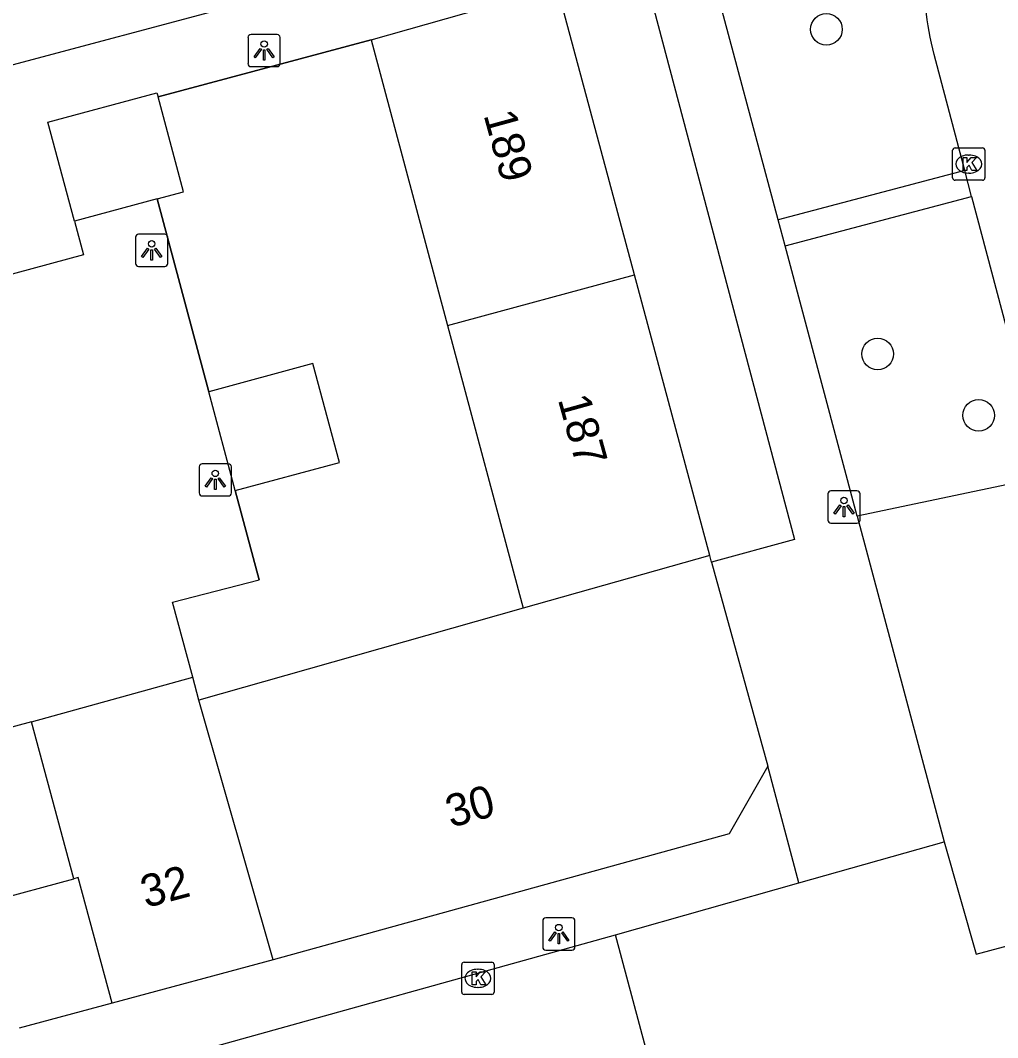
# Model space of a CAD drawing. Extents: x 162542 to 163144, y 380786 to 381511.
# Drawn here: x 162600.76 to 162631.01, y 381170.23 to 381201.72 of the extents above; entities that cross this region are included whole.
import ezdxf

# ---------------------------------------------------------------- set-up
doc = ezdxf.new("R2010")
doc.units = 0
for name, color, linetype in [('IMGEO_Boom', 7, 'Continuous'), ('IMGEO_Groenvoorziening', 7, 'Continuous'), ('IMGEO_Kolk', 7, 'Continuous'), ('IMGEO_Lichtpunt', 7, 'Continuous'), ('IMGEO_Muur', 7, 'Continuous'), ('IMGEO_Pand', 7, 'Continuous'), ('IMGEO_Pand_nummerreeks', 7, 'Continuous'), ('IMGEO_Pand_overbouw', 7, 'Continuous'), ('IMGEO_Parkeervlak_open', 7, 'Continuous'), ('IMGEO_Rijbaan_lokaal_open', 7, 'Continuous'), ('IMGEO_Voetpad_open', 7, 'Continuous')]:
    doc.layers.add(name, color=color, linetype=linetype)

msp = doc.modelspace()

# ---------------------------------------------------------------- linework, layer by layer
at = {"layer": 'IMGEO_Boom'}
for centre in [(162625.712, 381201.444), (162627.297, 381191.395), (162630.426, 381189.493)]:
    msp.add_circle(centre, 0.489, dxfattribs=at)
at = {"layer": 'IMGEO_Groenvoorziening'}
msp.add_lwpolyline([(162632.502, 381187.604), (162626.664, 381186.379)], dxfattribs=at)
at = {"layer": 'IMGEO_Kolk'}
for p, q in [((162629.618, 381196.849), (162629.618, 381197.701)), ((162629.693, 381197.775), (162630.545, 381197.775)), ((162630.619, 381197.701), (162630.619, 381196.849)), ((162630.106, 381197.555), (162630.131, 381197.555)), ((162630.129, 381196.995), (162630.104, 381196.995)), ((162630.545, 381196.775), (162629.693, 381196.775)), ((162614.421, 381171.641), (162614.421, 381172.493)), ((162614.496, 381172.567), (162615.348, 381172.567)), ((162615.422, 381172.493), (162615.422, 381171.641)), ((162614.909, 381172.347), (162614.934, 381172.347)), ((162614.932, 381171.787), (162614.907, 381171.787)), ((162615.348, 381171.567), (162614.496, 381171.567))]:
    msp.add_line(p, q, dxfattribs=at)
for points in [[(162629.618, 381196.849), (162629.618, 381197.701)], [(162629.693, 381197.775), (162630.545, 381197.775)], [(162630.619, 381197.701), (162630.619, 381196.849)], [(162629.939, 381197.475), (162630.062, 381197.475), (162630.062, 381197.324), (162630.192, 381197.475), (162630.356, 381197.475), (162630.21, 381197.324), (162630.363, 381197.075), (162630.211, 381197.075), (162630.126, 381197.239), (162630.062, 381197.172), (162630.062, 381197.075), (162629.939, 381197.075), (162629.939, 381197.475)], [(162630.545, 381196.775), (162629.693, 381196.775)], [(162614.421, 381171.641), (162614.421, 381172.493)], [(162614.496, 381172.567), (162615.348, 381172.567)], [(162615.422, 381172.493), (162615.422, 381171.641)], [(162614.742, 381172.267), (162614.865, 381172.267), (162614.865, 381172.116), (162614.995, 381172.267), (162615.159, 381172.267), (162615.013, 381172.116), (162615.166, 381171.867), (162615.014, 381171.867), (162614.929, 381172.031), (162614.865, 381171.964), (162614.865, 381171.867), (162614.742, 381171.867), (162614.742, 381172.267)], [(162615.348, 381171.567), (162614.496, 381171.567)]]:
    msp.add_lwpolyline(points, dxfattribs=at)
for centre, start, end in [((162629.695, 381197.699), 91.552, 178.448), ((162629.695, 381197.699), 91.552, 178.448), ((162630.543, 381197.699), 1.552, 88.448), ((162630.543, 381197.699), 1.552, 88.448), ((162629.695, 381196.851), 181.552, 268.448), ((162629.695, 381196.851), 181.552, 268.448), ((162630.543, 381196.851), 271.552, 358.448), ((162630.543, 381196.851), 271.552, 358.448), ((162614.498, 381172.491), 91.552, 178.448), ((162614.498, 381172.491), 91.552, 178.448), ((162615.346, 381172.491), 1.552, 88.448), ((162615.346, 381172.491), 1.552, 88.448), ((162614.498, 381171.643), 181.552, 268.448), ((162614.498, 381171.643), 181.552, 268.448), ((162615.346, 381171.643), 271.552, 358.448), ((162615.346, 381171.643), 271.552, 358.448)]:
    msp.add_arc(centre, 0.0765, start, end, dxfattribs=at)
for centre, major_axis, ratio, start_param, end_param in [((162630.105, 381197.275), (-0.387, 0.002), 0.722429, 4.712389, 7.853982), ((162630.13, 381197.275), (-0.39, 0.002), 0.717154, 1.570796, 4.712389), ((162614.908, 381172.067), (-0.387, 0.002), 0.722429, 4.712389, 7.853982), ((162614.933, 381172.067), (-0.39, 0.002), 0.717154, 1.570796, 4.712389)]:
    msp.add_ellipse(centre, major_axis=major_axis, ratio=ratio, start_param=start_param, end_param=end_param, dxfattribs=at)
at = {"layer": 'IMGEO_Lichtpunt'}
for p, q in [((162607.805, 381201.193), (162607.805, 381200.386)), ((162607.805, 381201.193), (162607.805, 381200.386)), ((162608.707, 381201.288), (162607.899, 381201.288)), ((162608.707, 381201.288), (162607.899, 381201.288)), ((162608.801, 381200.386), (162608.801, 381201.193)), ((162608.801, 381200.386), (162608.801, 381201.193)), ((162607.899, 381200.292), (162608.707, 381200.292)), ((162607.899, 381200.292), (162608.707, 381200.292)), ((162605.226, 381195.103), (162604.418, 381195.103)), ((162605.226, 381195.103), (162604.418, 381195.103)), ((162604.324, 381195.008), (162604.324, 381194.201)), ((162604.324, 381195.008), (162604.324, 381194.201)), ((162605.32, 381194.201), (162605.32, 381195.008)), ((162605.32, 381194.201), (162605.32, 381195.008)), ((162604.418, 381194.107), (162605.226, 381194.107)), ((162604.418, 381194.107), (162605.226, 381194.107)), ((162606.293, 381187.901), (162606.293, 381187.094)), ((162606.293, 381187.901), (162606.293, 381187.094)), ((162607.195, 381187.996), (162606.387, 381187.996)), ((162607.195, 381187.996), (162606.387, 381187.996)), ((162607.289, 381187.094), (162607.289, 381187.901)), ((162607.289, 381187.094), (162607.289, 381187.901)), ((162606.387, 381187), (162607.195, 381187)), ((162606.387, 381187), (162607.195, 381187)), ((162625.755, 381187.061), (162625.755, 381186.254)), ((162625.755, 381187.061), (162625.755, 381186.254)), ((162626.657, 381187.156), (162625.849, 381187.156)), ((162626.657, 381187.156), (162625.849, 381187.156)), ((162626.751, 381186.254), (162626.751, 381187.061)), ((162626.751, 381186.254), (162626.751, 381187.061)), ((162625.849, 381186.16), (162626.657, 381186.16)), ((162625.849, 381186.16), (162626.657, 381186.16)), ((162616.929, 381173.84), (162616.929, 381173.033)), ((162616.929, 381173.84), (162616.929, 381173.033)), ((162617.831, 381173.935), (162617.023, 381173.935)), ((162617.831, 381173.935), (162617.023, 381173.935)), ((162617.925, 381173.033), (162617.925, 381173.84)), ((162617.925, 381173.033), (162617.925, 381173.84)), ((162617.023, 381172.939), (162617.831, 381172.939)), ((162617.023, 381172.939), (162617.831, 381172.939))]:
    msp.add_line(p, q, dxfattribs=at)
for points in [[(162608.179, 381200.857), (162608.218, 381200.829), (162608.03, 381200.567), (162607.992, 381200.594), (162608.179, 381200.857)], [(162608.281, 381200.809), (162608.328, 381200.809), (162608.328, 381200.487), (162608.281, 381200.487), (162608.281, 381200.809)], [(162608.391, 381200.829), (162608.429, 381200.856), (162608.616, 381200.594), (162608.577, 381200.566), (162608.391, 381200.829)], [(162604.698, 381194.672), (162604.737, 381194.644), (162604.549, 381194.382), (162604.511, 381194.409), (162604.698, 381194.672)], [(162604.8, 381194.624), (162604.847, 381194.624), (162604.847, 381194.302), (162604.8, 381194.302), (162604.8, 381194.624)], [(162604.91, 381194.644), (162604.948, 381194.671), (162605.135, 381194.409), (162605.096, 381194.381), (162604.91, 381194.644)], [(162606.667, 381187.565), (162606.706, 381187.537), (162606.518, 381187.275), (162606.48, 381187.302), (162606.667, 381187.565)], [(162606.769, 381187.517), (162606.816, 381187.517), (162606.816, 381187.195), (162606.769, 381187.195), (162606.769, 381187.517)], [(162606.879, 381187.537), (162606.917, 381187.564), (162607.104, 381187.302), (162607.065, 381187.274), (162606.879, 381187.537)], [(162626.129, 381186.725), (162626.168, 381186.697), (162625.98, 381186.435), (162625.942, 381186.462), (162626.129, 381186.725)], [(162626.231, 381186.677), (162626.278, 381186.677), (162626.278, 381186.355), (162626.231, 381186.355), (162626.231, 381186.677)], [(162626.341, 381186.697), (162626.379, 381186.724), (162626.566, 381186.462), (162626.527, 381186.434), (162626.341, 381186.697)], [(162617.303, 381173.504), (162617.342, 381173.476), (162617.154, 381173.214), (162617.116, 381173.241), (162617.303, 381173.504)], [(162617.405, 381173.456), (162617.452, 381173.456), (162617.452, 381173.134), (162617.405, 381173.134), (162617.405, 381173.456)], [(162617.515, 381173.476), (162617.553, 381173.503), (162617.74, 381173.241), (162617.701, 381173.213), (162617.515, 381173.476)]]:
    msp.add_lwpolyline(points, dxfattribs=at)
for centre in [(162608.304, 381200.991), (162604.823, 381194.806), (162606.792, 381187.699), (162626.254, 381186.859), (162617.428, 381173.638)]:
    msp.add_circle(centre, 0.0994, dxfattribs=at)
for centre, start, end in [((162607.899, 381201.193), 90, 180), ((162607.899, 381201.193), 90, 180), ((162608.707, 381201.193), 0, 90), ((162608.707, 381201.193), 0, 90), ((162607.899, 381200.386), 180, 270), ((162607.899, 381200.386), 180, 270), ((162608.707, 381200.386), 270, 0), ((162608.707, 381200.386), 270, 360), ((162604.418, 381195.008), 90, 180), ((162604.418, 381195.008), 90, 180), ((162605.226, 381195.008), 0, 90), ((162605.226, 381195.008), 0, 90), ((162604.418, 381194.201), 180, 270), ((162604.418, 381194.201), 180, 270), ((162605.226, 381194.201), 270, 0), ((162605.226, 381194.201), 270, 360), ((162606.387, 381187.901), 90, 180), ((162606.387, 381187.901), 90, 180), ((162607.195, 381187.901), 0, 90), ((162607.195, 381187.901), 0, 90), ((162606.387, 381187.094), 180, 270), ((162606.387, 381187.094), 180, 270), ((162607.195, 381187.094), 270, 0), ((162607.195, 381187.094), 270, 360), ((162625.849, 381187.061), 90, 180), ((162625.849, 381187.061), 90, 180), ((162626.657, 381187.061), 0, 90), ((162626.657, 381187.061), 0, 90), ((162625.849, 381186.254), 180, 270), ((162625.849, 381186.254), 180, 270), ((162626.657, 381186.254), 270, 0), ((162626.657, 381186.254), 270, 360), ((162617.023, 381173.84), 90, 180), ((162617.023, 381173.84), 90, 180), ((162617.831, 381173.84), 0, 90), ((162617.831, 381173.84), 0, 90), ((162617.023, 381173.033), 180, 270), ((162617.023, 381173.033), 180, 270), ((162617.831, 381173.033), 270, 0), ((162617.831, 381173.033), 270, 360)]:
    msp.add_arc(centre, 0.0946, start, end, dxfattribs=at)
at = {"layer": 'IMGEO_Muur'}
for points in [[(162611.618, 381201.12), (162605.019, 381199.356)], [(162604.992, 381196.197), (162606.59, 381190.227)], [(162607.409, 381187.164), (162608.147, 381184.407)], [(162606.094, 381181.395), (162605.47, 381183.712), (162608.147, 381184.407)]]:
    msp.add_lwpolyline(points, dxfattribs=at)
at = {"layer": 'IMGEO_Pand'}
for points in [[(162611.618, 381201.12), (162617.376, 381202.762)], [(162619.768, 381193.842), (162617.376, 381202.762)], [(162611.618, 381201.12), (162613.981, 381192.282)], [(162602.434, 381195.506), (162601.607, 381198.567), (162604.986, 381199.48), (162605.019, 381199.356)], [(162604.992, 381196.197), (162605.813, 381196.419), (162605.019, 381199.356)], [(162604.992, 381196.197), (162602.434, 381195.506)], [(162613.981, 381192.282), (162619.768, 381193.842)], [(162622.098, 381185.153), (162619.768, 381193.842)], [(162613.981, 381192.282), (162616.325, 381183.521)], [(162607.409, 381187.164), (162610.642, 381188.038), (162609.815, 381191.099), (162606.59, 381190.227)], [(162607.409, 381187.164), (162606.59, 381190.227)], [(162622.098, 381185.153), (162616.325, 381183.521)], [(162622.152, 381184.95), (162622.098, 381185.153)], [(162622.152, 381184.95), (162623.896, 381178.638)], [(162616.325, 381183.521), (162609.666, 381181.638), (162606.286, 381180.683)], [(162603.602, 381171.296), (162602.552, 381175.186), (162602.408, 381175.147), (162601.102, 381180.008), (162606.094, 381181.395)], [(162606.286, 381180.683), (162606.094, 381181.395)], [(162608.579, 381172.64), (162606.286, 381180.683)], [(162623.896, 381178.638), (162622.704, 381176.538), (162608.579, 381172.64)], [(162608.579, 381172.64), (162603.602, 381171.296)]]:
    msp.add_lwpolyline(points, dxfattribs=at)
at = {"layer": 'IMGEO_Pand_overbouw'}
msp.add_lwpolyline([(162601.102, 381180.008), (162598.505, 381179.308), (162599.815, 381174.446), (162602.408, 381175.147)], close=True, dxfattribs=at)
msp.add_lwpolyline([(162601.102, 381180.008), (162598.505, 381179.308), (162599.815, 381174.446), (162602.408, 381175.147)], close=True, dxfattribs=at)
at = {"layer": 'IMGEO_Parkeervlak_open'}
for points in [[(162606.59, 381190.227), (162604.992, 381196.197)], [(162606.094, 381181.395), (162605.47, 381183.712), (162608.147, 381184.407), (162607.409, 381187.164)]]:
    msp.add_lwpolyline(points, dxfattribs=at)
at = {"layer": 'IMGEO_Rijbaan_lokaal_open'}
for points in [[(162629.992, 381197.079), (162629.042, 381200.665)], [(162630.206, 381196.27), (162629.992, 381197.079)], [(162630.206, 381196.27), (162632.502, 381187.604)], [(162629.355, 381176.297), (162630.35, 381172.815), (162632.19, 381173.314), (162634.858, 381177.742), (162635.064, 381177.813), (162634.81, 381178.822), (162634.471, 381180.17)], [(162624.853, 381175.019), (162629.355, 381176.297)], [(162619.18, 381173.408), (162624.853, 381175.019)], [(162569.139, 381159.638), (162600.111, 381168.166), (162605.985, 381169.742), (162619.18, 381173.408)], [(162619.976, 381168.458), (162620.469, 381168.596), (162619.18, 381173.408)]]:
    msp.add_lwpolyline(points, dxfattribs=at)
msp.add_arc((162637.391, 381202.943), 8.655, 175.9087, 195.2577, dxfattribs=at)
at = {"layer": 'IMGEO_Voetpad_open'}
for points in [[(162614.895, 381204.185), (162600.188, 381200.253), (162602.336, 381212.934), (162604.604, 381215.125), (162614.895, 381204.185)], [(162624.216, 381195.549), (162622.148, 381203.299), (162624.69, 381205.627)], [(162617.376, 381202.762), (162620.363, 381202.065), (162624.72, 381185.656), (162622.152, 381184.95)], [(162605.019, 381199.356), (162611.618, 381201.12)], [(162629.992, 381197.079), (162624.216, 381195.549)], [(162624.433, 381194.739), (162630.206, 381196.27)], [(162602.434, 381195.506), (162602.715, 381194.464), (162598.013, 381193.194)], [(162624.433, 381194.739), (162624.216, 381195.549)], [(162626.664, 381186.379), (162624.433, 381194.739)], [(162626.664, 381186.379), (162629.355, 381176.297)], [(162624.853, 381175.019), (162623.896, 381178.638)], [(162603.602, 381171.296), (162600.724, 381170.519)]]:
    msp.add_lwpolyline(points, dxfattribs=at)

# ---------------------------------------------------------------- texts
at = {"layer": 'IMGEO_Pand_nummerreeks'}
for s, rotation, p in [('189', 285.3235, (162615.092, 381198.798)), ('187', 285.5032, (162617.391, 381189.993)), ('30', 15.4292, (162614.086, 381176.724)), ('32', 14.937, (162604.639, 381174.239))]:
    msp.add_text(s, height=1, rotation=rotation, dxfattribs=at).set_placement(p)

doc.saveas('drawing.dxf')
